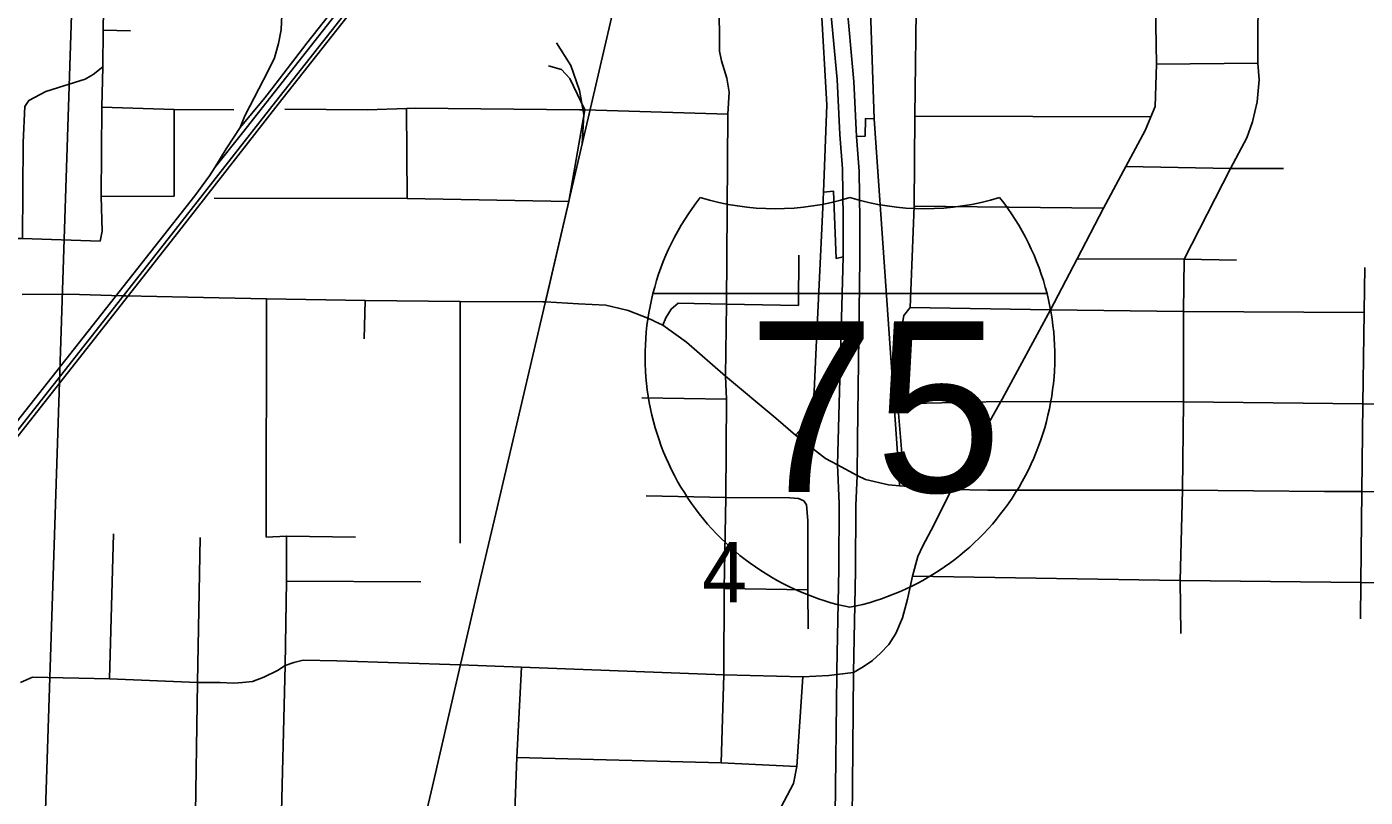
# Model space of a CAD drawing. Extents: x 0 to 34, y 0 to 22.
# Drawn here: x 5.012 to 5.94, y 16.751 to 17.285 of the extents above; entities that cross this region are included whole.
import ezdxf

# ---------------------------------------------------------------- set-up
doc = ezdxf.new("R2010")
doc.units = 0
for name, color, linetype in [('GM_X_City_Street', 7, 'Continuous'), ('GM_X_Interchange_Ramps', 7, 'Continuous'), ('GM_X_Interstate_Route', 7, 'Continuous'), ('GM_X_Interstate_Shield', 7, 'Continuous'), ('GM_X_Rail_Line', 7, 'Continuous'), ('GM_X_Section', 7, 'Continuous'), ('GM_X_Section_Text', 7, 'Continuous')]:
    doc.layers.add(name, color=color, linetype=linetype)

msp = doc.modelspace()

# ---------------------------------------------------------------- linework, layer by layer
at = {"layer": 'GM_X_City_Street'}
for p, q in [((5.0647, 17.28286), (5.08376, 17.2824)), ((5.79502, 17.25928), (5.86539, 17.25982)), ((5.11402, 17.16774), (5.11402, 17.22765)), ((5.27542, 17.16609), (5.27516, 17.22844)), ((5.62747, 17.22323), (5.79113, 17.2226)), ((5.06342, 17.16734), (5.11402, 17.16774)), ((5.62698, 17.16076), (5.75828, 17.15939)), ((5.54677, 17.09182), (5.54697, 17.12678)), ((5.93907, 17.08792), (5.93958, 17.11829)), ((5.17776, 16.93123), (5.17809, 17.09641)), ((5.24573, 17.06867), (5.24629, 17.0954)), ((5.31218, 16.9272), (5.31219, 17.0946)), ((5.42878, 17.08833), (5.43817, 17.08479)), ((5.43815, 17.02781), (5.49687, 17.02693)), ((5.6782, 16.96379), (5.81299, 16.96373)), ((5.06907, 16.83304), (5.07183, 16.93365)), ((5.1919, 16.93197), (5.23974, 16.93129)), ((5.1919, 16.90073), (5.28503, 16.90034)), ((5.49528, 16.89565), (5.55322, 16.89473))]:
    msp.add_line(p, q, dxfattribs=at)
for points in [[(5.06447, 17.25734), (5.0647, 17.28286), (5.06591, 17.35404), (5.06607, 17.39087), (5.06589, 17.4567), (5.06646, 17.48033), (5.0665, 17.48174), (5.06675, 17.4908), (5.06707, 17.50216), (5.0637, 17.5368)], [(5.49327, 16.77487), (5.49498, 16.83582), (5.49528, 16.89565), (5.49646, 16.95885), (5.49687, 17.02693), (5.49621, 17.04282), (5.49682, 17.09272), (5.49789, 17.22458), (5.49869, 17.23988), (5.49725, 17.24945), (5.49342, 17.26142), (5.49198, 17.26812), (5.4915, 17.33991), (5.49198, 17.34996), (5.49342, 17.35781), (5.49978, 17.37158), (5.50891, 17.38542)], [(5.84642, 17.1868), (5.85774, 17.20819), (5.86156, 17.21919), (5.86491, 17.23305), (5.86634, 17.24834), (5.86539, 17.25982), (5.86587, 17.38077)], [(5.62327, 16.96636), (5.61914, 16.98126), (5.61553, 17.02552), (5.61574, 17.03143), (5.61668, 17.05759), (5.61857, 17.07692), (5.61998, 17.08493), (5.62422, 17.09059), (5.62698, 17.16076), (5.62747, 17.22323), (5.62855, 17.31434), (5.6291, 17.34355)], [(5.51719, 16.7111), (5.54338, 16.76053), (5.54564, 16.77219), (5.54974, 16.83446), (5.56784, 16.8354), (5.57345, 16.83606), (5.58505, 16.83741), (5.59166, 16.84126), (5.59811, 16.84582), (5.6038, 16.85075), (5.6095, 16.85683), (5.61444, 16.86442), (5.619, 16.87543), (5.62241, 16.88834), (5.62583, 16.90429), (5.62962, 16.91796), (5.63304, 16.92517), (5.64063, 16.9396), (5.65281, 16.9644), (5.6872, 17.02541), (5.68812, 17.02703), (5.72162, 17.08889), (5.73995, 17.12414), (5.75828, 17.15939), (5.77372, 17.18826), (5.78716, 17.21315), (5.79113, 17.2226), (5.79408, 17.22993), (5.79502, 17.25928), (5.79408, 17.31372)], [(5.00871, 17.13822), (5.00916, 17.20476), (5.01039, 17.22991), (5.0132, 17.234), (5.02507, 17.24021), (5.03758, 17.24415), (5.05216, 17.24874), (5.05621, 17.25106), (5.05783, 17.25198), (5.06447, 17.25734)], [(5.06269, 17.13641), (5.06404, 17.14343), (5.06342, 17.16734), (5.06382, 17.22941), (5.06447, 17.25734)], [(5.37154, 17.0945), (5.38753, 17.16406), (5.39881, 17.22748), (5.38824, 17.2493), (5.38261, 17.25549), (5.37361, 17.25802)], [(5.06382, 17.22941), (5.11402, 17.22765), (5.15527, 17.22754)], [(5.19077, 17.22803), (5.24807, 17.22759), (5.27516, 17.22844), (5.28106, 17.22863), (5.39501, 17.22759), (5.39881, 17.22748), (5.49789, 17.22458)], [(5.77372, 17.18826), (5.84642, 17.1868), (5.88302, 17.18677)], [(5.81375, 17.05691), (5.81375, 17.08777), (5.81427, 17.12406), (5.84642, 17.1868)], [(5.14159, 17.16636), (5.27542, 17.16609), (5.38753, 17.16406)], [(4.77155, 17.15543), (4.90734, 17.15388), (4.9772, 17.15331), (4.9815, 17.15302), (4.98465, 17.15216), (4.98694, 17.15073), (4.98894, 17.14901), (4.99238, 17.145), (4.99381, 17.14271), (4.99553, 17.14042), (4.99782, 17.13899), (5.00298, 17.13841), (5.00871, 17.13822), (5.06269, 17.13641)], [(5.73995, 17.12414), (5.81427, 17.12406), (5.85054, 17.12331)], [(5.00853, 17.09954), (5.0409, 17.09961), (5.07054, 17.09884), (5.07752, 17.09866)], [(5.07752, 17.09866), (5.08051, 17.09858), (5.12337, 17.09755), (5.17809, 17.09641), (5.24629, 17.0954), (5.31219, 17.0946), (5.3696, 17.0945), (5.37154, 17.0945)], [(5.37154, 17.0945), (5.39426, 17.0931), (5.41317, 17.09204), (5.42784, 17.08868), (5.42878, 17.08833)], [(5.43817, 17.08479), (5.44004, 17.08408), (5.44598, 17.08136), (5.44683, 17.08097)], [(5.45277, 17.07825), (5.45495, 17.08322), (5.45857, 17.08933), (5.46332, 17.0934), (5.49682, 17.09272), (5.54677, 17.09182)], [(5.62422, 17.09059), (5.72162, 17.08889), (5.81375, 17.08777), (5.93906, 17.08691)], [(5.93644, 16.87461), (5.93677, 16.89983), (5.93749, 16.96282), (5.93801, 17.02364), (5.93906, 17.08691), (5.93907, 17.08792)], [(5.44683, 17.08097), (5.45277, 17.07825), (5.4692, 17.0664), (5.49621, 17.04282), (5.53113, 17.01379), (5.54469, 17.00186)], [(5.81183, 16.86448), (5.81158, 16.90121), (5.81299, 16.96373), (5.81375, 17.02503), (5.81375, 17.05691)], [(5.61574, 17.03143), (5.62056, 17.02774), (5.62539, 17.02404), (5.6872, 17.02541), (5.81375, 17.02503), (5.93801, 17.02364), (6.11494, 17.02251)], [(5.54469, 17.00186), (5.56563, 16.98583), (5.57391, 16.98131), (5.58747, 16.9739), (5.59328, 16.97127), (5.60934, 16.96749), (5.61682, 16.96689), (5.62327, 16.96636), (5.65281, 16.9644), (5.6782, 16.96379)], [(5.44114, 16.95997), (5.49646, 16.95885), (5.54088, 16.95845), (5.54693, 16.95795), (5.55045, 16.95644), (5.55247, 16.95367)], [(5.81299, 16.96373), (5.91146, 16.96295), (5.93749, 16.96282), (6.11028, 16.96195)], [(5.55348, 16.86778), (5.55322, 16.89473), (5.55322, 16.94284), (5.55247, 16.95367)], [(5.12445, 16.54233), (5.1257, 16.6339), (5.12856, 16.72514), (5.13014, 16.83042), (5.1321, 16.931)], [(5.19092, 16.84234), (5.1919, 16.90073), (5.1919, 16.93197), (5.17776, 16.93123)], [(5.62583, 16.90429), (5.81158, 16.90121), (5.93677, 16.89983), (6.10033, 16.89847)], [(5.19092, 16.84234), (5.19704, 16.84444), (5.2035, 16.84605), (5.22667, 16.84551), (5.31233, 16.84282), (5.35474, 16.84119), (5.49498, 16.83582), (5.54974, 16.83446)], [(5.00732, 16.83058), (5.01585, 16.8342), (5.06907, 16.83304), (5.13014, 16.83042), (5.14584, 16.83042), (5.15544, 16.83013), (5.16126, 16.83042), (5.16824, 16.83129), (5.17609, 16.8342), (5.18568, 16.83885), (5.19092, 16.84234)], [(5.18237, 16.45809), (5.18401, 16.53894), (5.18404, 16.54028), (5.18624, 16.63225), (5.18783, 16.72263), (5.19092, 16.84234)], [(5.34784, 16.68752), (5.34929, 16.71687), (5.35146, 16.77846), (5.35474, 16.84119)], [(5.35146, 16.77846), (5.49327, 16.77487), (5.54564, 16.77219)]]:
    msp.add_lwpolyline(points, dxfattribs=at)
at = {"layer": 'GM_X_Interchange_Ramps'}
for points in [[(5.59927, 17.2213), (5.59688, 17.28938), (5.59767, 17.33992), (5.59811, 17.3731), (5.59953, 17.38424), (5.60043, 17.39128)], [(5.54032, 17.38858), (5.54193, 17.38499), (5.5462, 17.37544), (5.55058, 17.36293), (5.55427, 17.34971), (5.55933, 17.32865), (5.56245, 17.29946), (5.56645, 17.23105), (5.56414, 17.17047), (5.56398, 17.16533), (5.56372, 17.15989)], [(5.58697, 17.20898), (5.593, 17.2092), (5.5932, 17.22147), (5.59927, 17.2213)], [(5.61682, 16.96689), (5.61652, 16.97633), (5.59927, 17.2213)], [(5.56414, 17.17047), (5.57114, 17.17111), (5.57289, 17.12451), (5.57787, 17.12557)], [(5.56372, 17.15989), (5.55971, 17.07722), (5.55951, 17.07297)], [(5.55951, 17.07297), (5.55763, 17.03256), (5.55654, 17.01915)], [(5.55654, 17.01915), (5.55618, 17.01468), (5.55029, 17.0079), (5.54469, 17.00186)]]:
    msp.add_lwpolyline(points, dxfattribs=at)
at = {"layer": 'GM_X_Interstate_Route'}
for points in [[(5.5878, 16.99893), (5.58944, 17.12407), (5.58944, 17.15105), (5.589, 17.18504), (5.58697, 17.20898), (5.58527, 17.24711), (5.57979, 17.30611), (5.57584, 17.34362), (5.57387, 17.37301), (5.57376, 17.37398)], [(5.5222, 16.40096), (5.53362, 16.44415), (5.54239, 16.48231), (5.55007, 16.51631), (5.55384, 16.53373), (5.56257, 16.57926), (5.56718, 16.61676), (5.57003, 16.66172), (5.57238, 16.73845), (5.57345, 16.83606), (5.57348, 16.8389), (5.5748, 16.90931), (5.57502, 16.95471), (5.57391, 16.98131), (5.57787, 17.12557), (5.57787, 17.15254), (5.57743, 17.18654), (5.5754, 17.21048), (5.5737, 17.24861), (5.56822, 17.30761)], [(5.5842, 16.75905), (5.58505, 16.83741), (5.58637, 16.90781), (5.58659, 16.95321), (5.58747, 16.9739), (5.5878, 16.99893)], [(5.58178, 16.67946), (5.58396, 16.73695), (5.5842, 16.75905)]]:
    msp.add_lwpolyline(points, dxfattribs=at)
at = {"layer": 'GM_X_Interstate_Shield'}
for p, q in [((5.44591, 17.10013), (5.71916, 17.10013)), ((5.71916, 17.10013), (5.44591, 17.10013)), ((5.71916, 17.10013), (5.44591, 17.10013))]:
    msp.add_line(p, q, dxfattribs=at)
for centre, start, end in [((5.61805, 17.05659), 141.66896, 165.80665), ((5.53065, 17.33653), 253.00908, 286.99093), ((5.63442, 17.33653), 253.00908, 286.99093), ((5.54702, 17.05659), 14.19335, 38.33104), ((5.61805, 17.05659), 165.80665, 258.46304), ((5.54702, 17.05659), 281.53696, 14.19335)]:
    msp.add_arc(centre, 0.17756, start, end, dxfattribs=at)
at = {"layer": 'GM_X_Rail_Line'}
for points in [[(4.35425, 16.13582), (4.36394, 16.1559), (4.37306, 16.17358), (4.37894, 16.18451), (4.38539, 16.19657), (4.3962, 16.21566), (4.40265, 16.22618), (4.41023, 16.23895), (4.41936, 16.25257), (4.43182, 16.27161), (4.44445, 16.29), (4.45779, 16.30811), (4.46957, 16.32325), (4.70422, 16.62171), (4.84778, 16.80473), (4.95343, 16.93934), (5.08034, 17.10039), (5.11908, 17.14989), (5.18416, 17.23304), (5.30267, 17.38345), (5.42591, 17.54069), (5.4633, 17.58845)], [(5.14205, 17.18746), (5.16145, 17.21159), (5.29437, 17.38101), (5.33381, 17.43306)], [(5.33381, 17.43306), (5.33087, 17.42983), (5.30818, 17.40353), (5.26445, 17.34796), (5.20592, 17.27365), (5.18159, 17.24208), (5.17681, 17.23592), (5.15975, 17.2152), (5.15011, 17.20049), (5.14205, 17.18746)], [(4.95538, 16.9378), (5.08229, 17.09885), (5.12104, 17.14836), (5.18611, 17.2315), (5.30463, 17.38192)], [(5.15975, 17.2152), (5.16299, 17.22344), (5.17916, 17.25462), (5.18361, 17.26364), (5.1863, 17.27358), (5.18817, 17.28291), (5.18858, 17.29347), (5.18775, 17.30332), (5.18465, 17.31378), (5.17936, 17.32466), (5.17315, 17.3345), (5.1659, 17.34206), (5.15657, 17.34869), (5.14642, 17.35398), (5.13699, 17.35688), (5.1285, 17.35843), (5.11845, 17.35895), (5.10146, 17.35802), (5.06095, 17.35408), (5.0018, 17.3488)], [(5.10395, 15.94777), (5.20624, 16.3872), (5.2269, 16.47447), (5.26889, 16.65572), (5.29316, 16.75865), (5.31038, 16.83387), (5.3257, 16.89979), (5.33706, 16.94764), (5.37114, 17.09369), (5.40174, 17.22481), (5.43081, 17.35017)], [(5.39686, 17.20392), (5.39805, 17.22422), (5.39494, 17.24093), (5.389, 17.25825), (5.37905, 17.27395)], [(5.14205, 17.18746), (5.13852, 17.18175), (5.12841, 17.16794), (4.93975, 16.92898), (4.77527, 16.71961), (4.68229, 16.60148)]]:
    msp.add_lwpolyline(points, dxfattribs=at)
at = {"layer": 'GM_X_Section'}
for points in [[(4.04846, 17.44949), (5.04609, 17.39252), (5.01599, 16.47353), (4.01128, 16.47685)], [(5.04609, 17.39252), (6.02664, 17.37374), (6.0151, 16.4351), (5.01599, 16.47353)]]:
    msp.add_lwpolyline(points, close=True, dxfattribs=at)

# ---------------------------------------------------------------- texts
at = {"layer": 'GM_X_Interstate_Shield'}
msp.add_text('75', height=0.118371, dxfattribs=at).set_placement((5.51184, 16.96253))
at = {"layer": 'GM_X_Section_Text'}
msp.add_text('4', height=0.04186, rotation=0.00001, dxfattribs=at).set_placement((5.47993, 16.88606))

doc.saveas('drawing.dxf')
